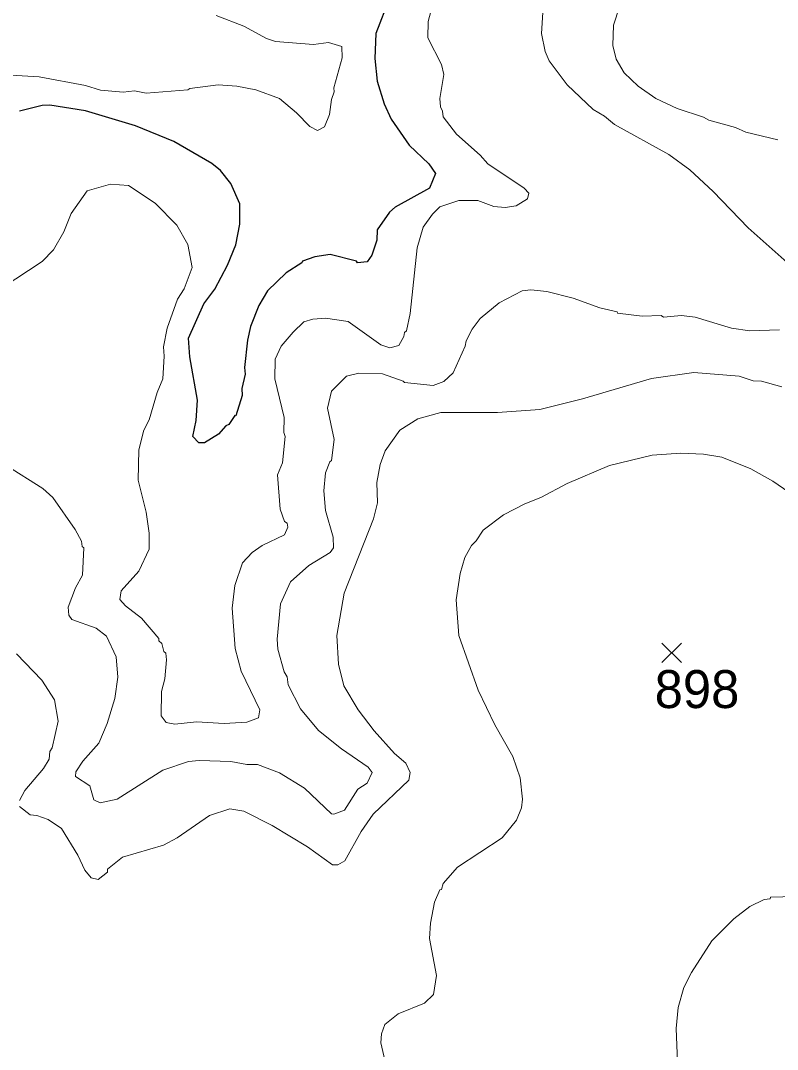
# Model space of a CAD drawing. Extents: x 265.7 to 292.1, y 7676.2 to 7704.2.
# Drawn here: x 269.252 to 270.846, y 7685.164 to 7687.332 of the extents above; entities that cross this region are included whole.
import ezdxf
from ezdxf.enums import TextEntityAlignment as Align

# ---------------------------------------------------------------- set-up
doc = ezdxf.new("R2010")
doc.units = 0
doc.header["$LTSCALE"] = 0.032
for name, color, linetype, lineweight in [('1', 7, 'Continuous', 25), ('2', 7, 'Continuous', 13), ('21', 7, 'Continuous', 25)]:
    doc.layers.add(name, color=color, linetype=linetype, lineweight=lineweight)
doc.layers.add('61', color=7, linetype='Continuous')

msp = doc.modelspace()

# ---------------------------------------------------------------- linework, layer by layer
at = {"layer": '1'}
for points in [[(270.0294, 7687.3797), (270.0007, 7687.3047), (269.9983, 7687.252), (270.0031, 7687.2041)], [(270.0031, 7687.2041), (270.0183, 7687.1562), (270.0326, 7687.1243), (270.0709, 7687.0693), (270.1124, 7687.0302), (270.126, 7687.0094), (270.1132, 7686.9783)], [(270.1132, 7686.9783), (270.0414, 7686.9384), (270.0295, 7686.928), (270.0031, 7686.8905), (270.0023, 7686.869), (269.9919, 7686.8371), (269.9824, 7686.8235), (269.9616, 7686.8211), (269.96, 7686.8251), (269.9042, 7686.8386), (269.8723, 7686.8338), (269.8459, 7686.8251), (269.8443, 7686.8211), (269.8116, 7686.8003), (269.7725, 7686.762), (269.7542, 7686.7317), (269.7366, 7686.687), (269.7302, 7686.6583), (269.7238, 7686.6009), (269.7254, 7686.5865), (269.7182, 7686.5562), (269.719, 7686.5418), (269.7055, 7686.4987), (269.7031, 7686.4995), (269.6911, 7686.4803), (269.6847, 7686.478), (269.6688, 7686.4604), (269.6393, 7686.442), (269.6273, 7686.442), (269.6153, 7686.4556), (269.6217, 7686.4891), (269.6249, 7686.5322), (269.6089, 7686.6232), (269.6057, 7686.6623), (269.6384, 7686.7349), (269.6616, 7686.766), (269.6879, 7686.8163), (269.7055, 7686.8594), (269.7143, 7686.9025), (269.7143, 7686.9456), (269.6951, 7686.9887), (269.6736, 7687.0158), (269.6552, 7687.0309), (269.5746, 7687.0772), (269.494, 7687.1099), (269.3887, 7687.1419), (269.3137, 7687.1538), (269.2977, 7687.153), (269.2499, 7687.1411)]]:
    msp.add_lwpolyline(points, dxfattribs=at)
at = {"layer": '2'}
for points in [[(270.5266, 7687.4004), (270.5011, 7687.3222), (270.4995, 7687.2791), (270.5066, 7687.2504), (270.5234, 7687.2217), (270.5529, 7687.1937), (270.5904, 7687.1674), (270.6351, 7687.1467), (270.691, 7687.1283), (270.7021, 7687.1219), (270.758, 7687.1068), (270.7803, 7687.0964), (270.8474, 7687.0804)], [(270.1244, 7687.3805), (270.1108, 7687.3302), (270.11, 7687.2951), (270.1388, 7687.2392), (270.1436, 7687.2185), (270.1356, 7687.1674), (270.1364, 7687.1499), (270.1412, 7687.1411), (270.142, 7687.1291), (270.1707, 7687.0924), (270.2202, 7687.0485), (270.2361, 7687.0302), (270.3127, 7686.9783), (270.3231, 7686.9679), (270.3199, 7686.9559), (270.296, 7686.9416), (270.2728, 7686.9376), (270.2489, 7686.94), (270.2154, 7686.9528), (270.1755, 7686.9528), (270.1356, 7686.9392), (270.1196, 7686.924), (270.1005, 7686.8961), (270.0877, 7686.853), (270.0725, 7686.7142), (270.0654, 7686.6783), (270.0606, 7686.6743), (270.0598, 7686.6663), (270.0486, 7686.6471), (270.0303, 7686.6423), (270.0111, 7686.6487), (269.9425, 7686.6974), (269.8946, 7686.7046), (269.8675, 7686.7022), (269.8491, 7686.6966), (269.826, 7686.6751), (269.8012, 7686.6455), (269.7885, 7686.6184), (269.7877, 7686.5769), (269.8076, 7686.4955), (269.8068, 7686.4636), (269.8092, 7686.4556), (269.8036, 7686.3998), (269.7933, 7686.3742), (269.7988, 7686.3024), (269.8084, 7686.2761), (269.814, 7686.2729), (269.8148, 7686.2641), (269.8084, 7686.2482), (269.7613, 7686.2258), (269.7398, 7686.2106), (269.7198, 7686.1891), (269.7031, 7686.1412), (269.6975, 7686.0934), (269.7039, 7686.0088), (269.7167, 7685.9609), (269.7558, 7685.8795), (269.7534, 7685.8627), (269.7286, 7685.8532), (269.6808, 7685.8508), (269.6225, 7685.854), (269.577, 7685.8492), (269.5587, 7685.8524), (269.5483, 7685.8667), (269.5491, 7685.9178), (269.5563, 7685.9449), (269.5595, 7685.9848), (269.5579, 7685.9984), (269.5539, 7686.0024), (269.5499, 7686.0191), (269.5435, 7686.0247), (269.5435, 7686.0295), (269.5068, 7686.0726), (269.4733, 7686.0981), (269.4613, 7686.1117), (269.4637, 7686.1301), (269.5012, 7686.1716), (269.5227, 7686.2178), (269.5228, 7686.2514), (269.5164, 7686.296), (269.4996, 7686.3631)], [(270.355, 7687.394), (270.3494, 7687.3047), (270.3574, 7687.2664), (270.3654, 7687.2472), (270.4037, 7687.1961), (270.458, 7687.1443), (270.4819, 7687.1307), (270.5035, 7687.1131), (270.6176, 7687.0493), (270.6622, 7687.0174), (270.7109, 7686.9719), (270.7851, 7686.8953), (270.8673, 7686.8219)], [(269.664, 7687.3422), (269.7222, 7687.3198), (269.7701, 7687.2943), (269.7893, 7687.2879), (269.8691, 7687.2815), (269.901, 7687.2855), (269.9289, 7687.2775), (269.9297, 7687.2536), (269.9122, 7687.1898), (269.913, 7687.1818), (269.9074, 7687.1658), (269.9026, 7687.1339), (269.8922, 7687.1076), (269.8778, 7687.1004), (269.8611, 7687.1084), (269.8332, 7687.1371), (269.7973, 7687.1674), (269.7478, 7687.1858), (269.7079, 7687.1937), (269.668, 7687.1961), (269.6089, 7687.1889), (269.6041, 7687.1858), (269.5164, 7687.1786), (269.4924, 7687.1834), (269.4685, 7687.181), (269.4206, 7687.185), (269.3887, 7687.1953), (269.2913, 7687.2129), (269.2195, 7687.2177)], [(269.5547, 7686.6248), (269.5531, 7686.6439), (269.5611, 7686.6838), (269.5826, 7686.7445), (269.597, 7686.7668), (269.6137, 7686.8115), (269.6041, 7686.8602), (269.581, 7686.9009), (269.5355, 7686.9472), (269.4797, 7686.9839), (269.4414, 7686.9871), (269.3927, 7686.9727), (269.359, 7686.9252), (269.3432, 7686.8865), (269.3217, 7686.849), (269.2977, 7686.8243), (269.2131, 7686.7684)], [(270.8506, 7686.6798), (270.7883, 7686.6783), (270.75, 7686.6838), (270.6734, 7686.707), (270.6447, 7686.7102), (270.6064, 7686.707), (270.6016, 7686.7102), (270.5617, 7686.7086), (270.5098, 7686.715), (270.509, 7686.7182), (270.4723, 7686.7261), (270.4165, 7686.7469), (270.3606, 7686.7612), (270.3271, 7686.7644), (270.3087, 7686.762), (270.2601, 7686.7373), (270.2202, 7686.7038), (270.2034, 7686.6814), (270.1906, 7686.6567), (270.189, 7686.6455), (270.1635, 7686.5897), (270.1436, 7686.5713), (270.1212, 7686.5625), (270.0606, 7686.5689), (270.0582, 7686.5721), (270.0143, 7686.5873), (269.9648, 7686.5889), (269.9385, 7686.5825), (269.9074, 7686.5506)], [(269.4996, 7686.3631), (269.5012, 7686.4269), (269.5116, 7686.4684), (269.5227, 7686.4907), (269.5395, 7686.5482), (269.5515, 7686.5769), (269.5547, 7686.6248)], [(270.7955, 7686.5729), (270.766, 7686.5825), (270.6702, 7686.5905), (270.5809, 7686.5777), (270.4356, 7686.5346), (270.3463, 7686.5123), (270.2569, 7686.5059)], [(270.8561, 7686.5602), (270.8131, 7686.5721), (270.7955, 7686.5729)], [(269.9074, 7686.5506), (269.8986, 7686.5147), (269.913, 7686.4492), (269.9074, 7686.4046), (269.9034, 7686.4022), (269.8946, 7686.379), (269.8906, 7686.3407)], [(270.2569, 7686.5059), (270.1372, 7686.5059), (270.0893, 7686.4923), (270.051, 7686.4684), (270.0199, 7686.4253), (270.0095, 7686.3966), (270.0023, 7686.3583), (270.0039, 7686.3152), (269.9959, 7686.2817), (269.9337, 7686.1253), (269.9185, 7686.0359), (269.9217, 7685.9753), (269.9329, 7685.9298), (269.9632, 7685.8795), (269.9967, 7685.8348), (270.0398, 7685.7869), (270.0638, 7685.767), (270.0725, 7685.747), (270.0701, 7685.7311), (269.9951, 7685.6593), (269.9696, 7685.6226), (269.9353, 7685.5611), (269.9201, 7685.5523), (269.909, 7685.5523), (269.8563, 7685.5906), (269.7821, 7685.6353), (269.7222, 7685.6656), (269.6927, 7685.6704), (269.6504, 7685.6569), (269.5818, 7685.6098), (269.5531, 7685.5938), (269.4669, 7685.5691), (269.435, 7685.5436), (269.435, 7685.5372), (269.4158, 7685.522), (269.4007, 7685.5252), (269.3871, 7685.5412), (269.3727, 7685.5731), (269.3384, 7685.6289), (269.3105, 7685.6481), (269.2866, 7685.6569), (269.2722, 7685.6577), (269.2498, 7685.6752)], [(270.6431, 7686.4205), (270.5825, 7686.4157), (270.4931, 7686.3942), (270.4037, 7686.3559), (270.3479, 7686.3264), (270.3143, 7686.3136), (270.2696, 7686.2904)], [(270.8705, 7686.3383), (270.837, 7686.3615), (270.7907, 7686.387), (270.7293, 7686.4117), (270.691, 7686.4181), (270.6431, 7686.4205)], [(269.8906, 7686.3407), (269.8946, 7686.2992), (269.9106, 7686.2434), (269.9114, 7686.221), (269.9042, 7686.2107), (269.8595, 7686.1835), (269.8204, 7686.1492), (269.7996, 7686.1029), (269.7925, 7686.0279), (269.7941, 7686.0072), (269.8076, 7685.9593), (269.814, 7685.9489), (269.8156, 7685.9322), (269.8419, 7685.8811), (269.8794, 7685.8356), (269.9281, 7685.7973), (269.984, 7685.7582), (269.9928, 7685.747), (269.9824, 7685.7247), (269.9624, 7685.7119), (269.9345, 7685.668), (269.9122, 7685.6593), (269.9074, 7685.6601), (269.8499, 7685.7143), (269.7973, 7685.7462), (269.751, 7685.7638), (269.7286, 7685.7638), (269.6951, 7685.7702), (269.6281, 7685.7726), (269.6057, 7685.7702), (269.5515, 7685.7518), (269.4557, 7685.6912), (269.4198, 7685.6832), (269.4063, 7685.6896), (269.3983, 7685.7191), (269.3679, 7685.7391), (269.3687, 7685.7486), (269.3831, 7685.771), (269.4166, 7685.8093), (269.4342, 7685.8508), (269.4509, 7685.9034), (269.4573, 7685.9481), (269.4533, 7685.9912), (269.4334, 7686.0343), (269.411, 7686.0511), (269.36, 7686.0694), (269.3536, 7686.079), (269.352, 7686.0957), (269.3679, 7686.1364), (269.3823, 7686.1628), (269.3855, 7686.221), (269.3815, 7686.2234), (269.3807, 7686.2346), (269.3671, 7686.2593), (269.3201, 7686.3264), (269.2993, 7686.3455), (269.2211, 7686.395)], [(270.2696, 7686.2904), (270.2266, 7686.2577), (270.2122, 7686.2354), (270.2018, 7686.2258), (270.1882, 7686.2003), (270.1779, 7686.1668), (270.1699, 7686.1109), (270.1755, 7686.0359), (270.2162, 7685.921), (270.2513, 7685.8476), (270.2888, 7685.7806), (270.3048, 7685.7359), (270.3095, 7685.6912), (270.3071, 7685.6728), (270.2968, 7685.6465), (270.2664, 7685.6098), (270.1723, 7685.5475), (270.142, 7685.5132), (270.1388, 7685.5005), (270.1356, 7685.4997), (270.1244, 7685.4741), (270.1156, 7685.4295), (270.1132, 7685.3975), (270.1284, 7685.3193), (270.122, 7685.2794), (270.1029, 7685.2611), (270.0478, 7685.2387), (270.0191, 7685.2164), (270.0127, 7685.1964), (270.0111, 7685.1773), (270.0358, 7685.0704)], [(269.2498, 7685.688), (269.261, 7685.7095), (269.3001, 7685.7558), (269.3121, 7685.775), (269.3137, 7685.7917), (269.3185, 7685.7989), (269.3312, 7685.8556), (269.3233, 7685.9002), (269.2969, 7685.9417), (269.2435, 7685.9976)], [(270.6367, 7685.1198), (270.6335, 7685.2076), (270.6375, 7685.2523), (270.6495, 7685.2938), (270.6654, 7685.3257), (270.7085, 7685.3927), (270.7548, 7685.439), (270.7883, 7685.4646), (270.8186, 7685.4797), (270.8314, 7685.4813), (270.8322, 7685.4845), (270.8841, 7685.4861)]]:
    msp.add_lwpolyline(points, dxfattribs=at)
at = {"layer": '21'}
for p, q in [((270.6032, 7686.02), (270.6444, 7685.9788)), ((270.6444, 7686.02), (270.6032, 7685.9788))]:
    msp.add_line(p, q, dxfattribs=at)

# ---------------------------------------------------------------- texts
at = {"layer": '61'}
msp.add_text('898', height=0.08, dxfattribs=at).set_placement((270.6771, 7685.883), align=Align.CENTER)

doc.saveas('drawing.dxf')
